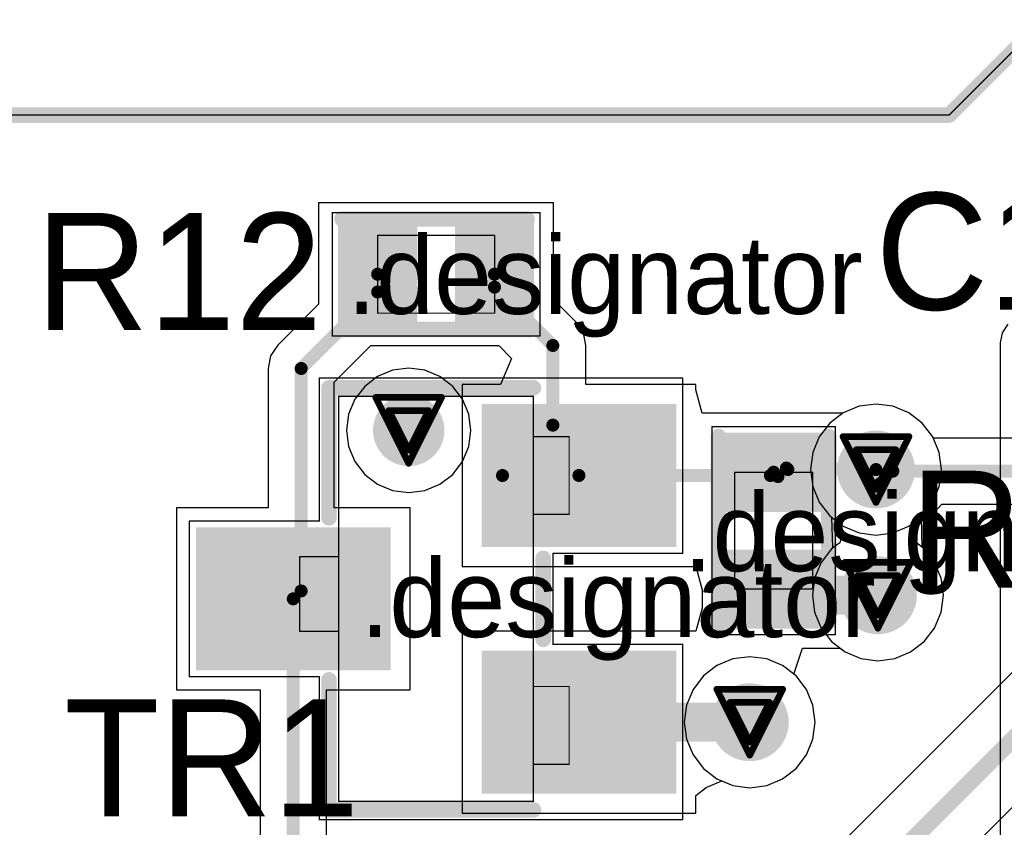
# Model space of a CAD drawing. Header units: millimetres. Extents: x 138 to 555, y 26 to 334.
# Tile 671 of 713: x 349.01 to 356.6, y 294.6 to 300.82. Entities that reach past the tile are written whole.
import ezdxf

# ---------------------------------------------------------------- set-up
doc = ezdxf.new("R2010")
doc.units = ezdxf.units.MM
for name, color, linetype in [('BottomLayer', 5, 'Continuous'), ('DrillDrawing', 1, 'Continuous'), ('Mechanical20', 56, 'Continuous'), ('Mechanical27', 56, 'Continuous'), ('MidLayer1', 16, 'Continuous'), ('MidLayer2', 76, 'Continuous'), ('MidLayer3', 90, 'Continuous'), ('MidLayer4', 156, 'Continuous'), ('MultiLayer', 9, 'Continuous'), ('TopLayer', 1, 'Continuous'), ('TopOverlay', 2, 'Continuous'), ('TopPaste', 8, 'Continuous'), ('TopSolder', 216, 'Continuous'), ('ViaHoleLayer', 16, 'Continuous')]:
    doc.layers.add(name, color=color, linetype=linetype)

# ---------------------------------------------------------------- blocks, each defined once
blk = doc.blocks.new('CON_SAMTEC_CLM_120_02_L_D_R__________C______503')
at = {"layer": 'Mechanical27', "const_width": 0.01}
for points in [[(-5.65, 10.575), (-4.975, 11.25)], [(-13, 10.575), (-5.65, 10.575)]]:
    blk.add_lwpolyline(points, dxfattribs=at)
at = {"layer": 'Mechanical27', "const_width": 0.005}
blk.add_lwpolyline([(-5.6525, 10.575, 1), (-5.6475, 10.575, 1)], format="xyb", close=True, dxfattribs=at)
blk.add_lwpolyline([(-5.6525, 10.575, 1), (-5.6475, 10.575, 1)], format="xyb", close=True, dxfattribs=at)
at = {"layer": 'TopOverlay', "const_width": 0.12}
for points in [[(-5.65, 10.575), (-4.975, 11.25)], [(-13, 10.575), (-5.65, 10.575)]]:
    blk.add_lwpolyline(points, dxfattribs=at)
at = {"layer": 'TopOverlay', "const_width": 0.06}
blk.add_lwpolyline([(-5.68, 10.575, 1), (-5.62, 10.575, 1)], format="xyb", close=True, dxfattribs=at)
blk.add_lwpolyline([(-5.68, 10.575, 1), (-5.62, 10.575, 1)], format="xyb", close=True, dxfattribs=at)
blk = doc.blocks.new('R0402_718')
at = {"layer": 'Mechanical20', "const_width": 0.01}
for points in [[(-0.8, -0.475), (-0.8, 0.475)], [(0.8, 0.475), (-0.8, 0.475)], [(0.8, -0.475), (0.8, 0.475)], [(0.8, -0.475), (-0.8, -0.475)]]:
    blk.add_lwpolyline(points, dxfattribs=at)
at = {"layer": 'Mechanical20', "const_width": 0.005}
for points in [[(-0.8025, 0.475, 1), (-0.7975, 0.475, 1)], [(-0.8025, 0.475, 1), (-0.7975, 0.475, 1)], [(0.7975, 0.475, 1), (0.8025, 0.475, 1)], [(0.7975, 0.475, 1), (0.8025, 0.475, 1)], [(-0.8025, -0.475, 1), (-0.7975, -0.475, 1)], [(-0.8025, -0.475, 1), (-0.7975, -0.475, 1)], [(0.7975, -0.475, 1), (0.8025, -0.475, 1)], [(0.7975, -0.475, 1), (0.8025, -0.475, 1)]]:
    blk.add_lwpolyline(points, format="xyb", close=True, dxfattribs=at)
at = {"layer": 'Mechanical27', "const_width": 0.01}
for points in [[(-0.45, -0.3), (-0.45, 0.3)], [(0.45, 0.3), (-0.45, 0.3)], [(0.45, -0.3), (0.45, 0.3)], [(0.45, -0.3), (-0.45, -0.3)]]:
    blk.add_lwpolyline(points, dxfattribs=at)
at = {"layer": 'Mechanical27', "const_width": 0.005}
for points in [[(-0.4525, 0.3, 1), (-0.4475, 0.3, 1)], [(-0.4525, 0.3, 1), (-0.4475, 0.3, 1)], [(0.4475, 0.3, 1), (0.4525, 0.3, 1)], [(0.4475, 0.3, 1), (0.4525, 0.3, 1)], [(-0.4525, -0.3, 1), (-0.4475, -0.3, 1)], [(-0.4525, -0.3, 1), (-0.4475, -0.3, 1)], [(0.4475, -0.3, 1), (0.4525, -0.3, 1)], [(0.4475, -0.3, 1), (0.4525, -0.3, 1)]]:
    blk.add_lwpolyline(points, format="xyb", close=True, dxfattribs=at)
at = {"layer": 'TopLayer'}
for points in [[(-0.195, -0.35), (-0.195, 0.35), (-0.705, -0.35), (-0.705, 0.35)], [(0.705, -0.35), (0.705, 0.35), (0.195, -0.35), (0.195, 0.35)]]:
    blk.add_solid(points, dxfattribs=at)
at = {"layer": 'TopOverlay', "const_width": 0.12}
for points in [[(0.7, 0.425), (-0.725, 0.425)], [(0.725, -0.425), (-0.725, -0.425)]]:
    blk.add_lwpolyline(points, dxfattribs=at)
at = {"layer": 'TopOverlay', "const_width": 0.06}
for points in [[(-0.755, 0.425, 1), (-0.695, 0.425, 1)], [(0.67, 0.425, 1), (0.73, 0.425, 1)], [(-0.755, -0.425, 1), (-0.695, -0.425, 1)], [(0.695, -0.425, 1), (0.755, -0.425, 1)]]:
    blk.add_lwpolyline(points, format="xyb", close=True, dxfattribs=at)
at = {"layer": 'TopPaste'}
for points in [[(-0.195, -0.35), (-0.195, 0.35), (-0.705, -0.35), (-0.705, 0.35)], [(0.705, -0.35), (0.705, 0.35), (0.195, -0.35), (0.195, 0.35)]]:
    blk.add_solid(points, dxfattribs=at)
at = {"layer": 'TopSolder'}
for points in [[(-0.145, -0.4), (-0.145, 0.4), (-0.755, -0.4), (-0.755, 0.4)], [(0.755, -0.4), (0.755, 0.4), (0.145, -0.4), (0.145, 0.4)]]:
    blk.add_solid(points, dxfattribs=at)
blk = doc.blocks.new('R0402_720')
at = {"layer": 'Mechanical20', "const_width": 0.01}
for points in [[(-0.8, -0.475), (-0.8, 0.475)], [(-0.8, 0.475), (0.8, 0.475)], [(0.8, -0.475), (0.8, 0.475)], [(-0.8, -0.475), (0.8, -0.475)]]:
    blk.add_lwpolyline(points, dxfattribs=at)
at = {"layer": 'Mechanical20', "const_width": 0.005}
for points in [[(-0.8025, 0.475, 1), (-0.7975, 0.475, 1)], [(-0.8025, 0.475, 1), (-0.7975, 0.475, 1)], [(0.7975, 0.475, 1), (0.8025, 0.475, 1)], [(0.7975, 0.475, 1), (0.8025, 0.475, 1)], [(-0.8025, -0.475, 1), (-0.7975, -0.475, 1)], [(-0.8025, -0.475, 1), (-0.7975, -0.475, 1)], [(0.7975, -0.475, 1), (0.8025, -0.475, 1)], [(0.7975, -0.475, 1), (0.8025, -0.475, 1)]]:
    blk.add_lwpolyline(points, format="xyb", close=True, dxfattribs=at)
at = {"layer": 'Mechanical27', "const_width": 0.01}
for points in [[(-0.45, -0.3), (-0.45, 0.3)], [(-0.45, 0.3), (0.45, 0.3)], [(0.45, -0.3), (0.45, 0.3)], [(-0.45, -0.3), (0.45, -0.3)]]:
    blk.add_lwpolyline(points, dxfattribs=at)
at = {"layer": 'Mechanical27', "const_width": 0.005}
for points in [[(-0.4525, 0.3, 1), (-0.4475, 0.3, 1)], [(-0.4525, 0.3, 1), (-0.4475, 0.3, 1)], [(0.4475, 0.3, 1), (0.4525, 0.3, 1)], [(0.4475, 0.3, 1), (0.4525, 0.3, 1)], [(-0.4525, -0.3, 1), (-0.4475, -0.3, 1)], [(-0.4525, -0.3, 1), (-0.4475, -0.3, 1)], [(0.4475, -0.3, 1), (0.4525, -0.3, 1)], [(0.4475, -0.3, 1), (0.4525, -0.3, 1)]]:
    blk.add_lwpolyline(points, format="xyb", close=True, dxfattribs=at)
at = {"layer": 'TopLayer'}
for points in [[(-0.195, -0.35), (-0.195, 0.35), (-0.705, -0.35), (-0.705, 0.35)], [(0.705, -0.35), (0.705, 0.35), (0.195, -0.35), (0.195, 0.35)]]:
    blk.add_solid(points, dxfattribs=at)
at = {"layer": 'TopOverlay', "const_width": 0.12}
for points in [[(-0.725, 0.425), (0.7, 0.425)], [(-0.725, -0.425), (0.725, -0.425)]]:
    blk.add_lwpolyline(points, dxfattribs=at)
at = {"layer": 'TopOverlay', "const_width": 0.06}
for points in [[(-0.755, 0.425, 1), (-0.695, 0.425, 1)], [(0.67, 0.425, 1), (0.73, 0.425, 1)], [(-0.755, -0.425, 1), (-0.695, -0.425, 1)], [(0.695, -0.425, 1), (0.755, -0.425, 1)]]:
    blk.add_lwpolyline(points, format="xyb", close=True, dxfattribs=at)
at = {"layer": 'TopPaste'}
for points in [[(-0.195, -0.35), (-0.195, 0.35), (-0.705, -0.35), (-0.705, 0.35)], [(0.705, -0.35), (0.705, 0.35), (0.195, -0.35), (0.195, 0.35)]]:
    blk.add_solid(points, dxfattribs=at)
at = {"layer": 'TopSolder'}
for points in [[(-0.145, -0.4), (-0.145, 0.4), (-0.755, -0.4), (-0.755, 0.4)], [(0.755, -0.4), (0.755, 0.4), (0.145, -0.4), (0.145, 0.4)]]:
    blk.add_solid(points, dxfattribs=at)
blk = doc.blocks.new('MOS_SOT23_935')
at = {"layer": 'Mechanical20', "const_width": 0.01}
for points in [[(-0.6, 1.9), (-0.6, 0.9)], [(-0.6, 1.9), (0.6, 1.9)], [(0.6, 1.9), (0.6, 0.9)], [(-1.7, 0.9), (-1.7, -1.9)], [(-1.7, 0.9), (-0.6, 0.9)], [(0.6, 0.9), (1.7, 0.9)], [(1.7, 0.9), (1.7, -1.9)], [(-0.35, -0.9), (0.35, -0.9)], [(-0.35, -0.9), (-0.35, -1.9)], [(0.35, -0.9), (0.35, -1.9)], [(-1.7, -1.9), (-0.35, -1.9)], [(0.35, -1.9), (1.7, -1.9)]]:
    blk.add_lwpolyline(points, dxfattribs=at)
at = {"layer": 'Mechanical20', "const_width": 0.005}
for points in [[(-0.6025, 1.9, 1), (-0.5975, 1.9, 1)], [(-0.6025, 1.9, 1), (-0.5975, 1.9, 1)], [(0.5975, 1.9, 1), (0.6025, 1.9, 1)], [(0.5975, 1.9, 1), (0.6025, 1.9, 1)], [(-1.7025, 0.9, 1), (-1.6975, 0.9, 1)], [(-1.7025, 0.9, 1), (-1.6975, 0.9, 1)], [(-0.6025, 0.9, 1), (-0.5975, 0.9, 1)], [(-0.6025, 0.9, 1), (-0.5975, 0.9, 1)], [(0.5975, 0.9, 1), (0.6025, 0.9, 1)], [(0.5975, 0.9, 1), (0.6025, 0.9, 1)], [(1.6975, 0.9, 1), (1.7025, 0.9, 1)], [(1.6975, 0.9, 1), (1.7025, 0.9, 1)], [(-0.3525, -0.9, 1), (-0.3475, -0.9, 1)], [(-0.3525, -0.9, 1), (-0.3475, -0.9, 1)], [(0.3475, -0.9, 1), (0.3525, -0.9, 1)], [(0.3475, -0.9, 1), (0.3525, -0.9, 1)], [(-1.7025, -1.9, 1), (-1.6975, -1.9, 1)], [(-1.7025, -1.9, 1), (-1.6975, -1.9, 1)], [(-0.3525, -1.9, 1), (-0.3475, -1.9, 1)], [(-0.3525, -1.9, 1), (-0.3475, -1.9, 1)], [(0.3475, -1.9, 1), (0.3525, -1.9, 1)], [(0.3475, -1.9, 1), (0.3525, -1.9, 1)], [(1.6975, -1.9, 1), (1.7025, -1.9, 1)], [(1.6975, -1.9, 1), (1.7025, -1.9, 1)]]:
    blk.add_lwpolyline(points, format="xyb", close=True, dxfattribs=at)
at = {"layer": 'Mechanical27', "const_width": 0.01}
for points in [[(-0.25, 1.05), (0.325, 1.05)], [(-0.25, 1.05), (-0.25, 0.75)], [(0.325, 1.05), (0.325, 0.75)], [(-1.56, 0.75), (-1.56, -0.75)], [(-1.56, 0.75), (1.56, 0.75)], [(-0.25, 0.75), (0.325, 0.75)], [(1.56, 0.75), (1.56, -0.75)], [(-1.56, -0.75), (1.56, -0.75)], [(-1.275, -0.75), (-0.675, -0.75)], [(-1.275, -0.75), (-1.275, -1.025)], [(-0.675, -0.75), (-0.675, -1.025)], [(0.65, -0.75), (1.25, -0.75)], [(0.65, -0.75), (0.65, -1.025)], [(1.25, -0.75), (1.25, -1.025)], [(-1.275, -1.025), (-0.675, -1.025)], [(0.65, -1.025), (1.25, -1.025)]]:
    blk.add_lwpolyline(points, dxfattribs=at)
at = {"layer": 'Mechanical27', "const_width": 0.005}
for points in [[(-0.2525, 1.05, 1), (-0.2475, 1.05, 1)], [(-0.2525, 1.05, 1), (-0.2475, 1.05, 1)], [(0.3225, 1.05, 1), (0.3275, 1.05, 1)], [(0.3225, 1.05, 1), (0.3275, 1.05, 1)], [(-1.5625, 0.75, 1), (-1.5575, 0.75, 1)], [(-1.5625, 0.75, 1), (-1.5575, 0.75, 1)], [(-0.2525, 0.75, 1), (-0.2475, 0.75, 1)], [(-0.2525, 0.75, 1), (-0.2475, 0.75, 1)], [(0.3225, 0.75, 1), (0.3275, 0.75, 1)], [(0.3225, 0.75, 1), (0.3275, 0.75, 1)], [(1.5575, 0.75, 1), (1.5625, 0.75, 1)], [(1.5575, 0.75, 1), (1.5625, 0.75, 1)], [(-1.5625, -0.75, 1), (-1.5575, -0.75, 1)], [(-1.5625, -0.75, 1), (-1.5575, -0.75, 1)], [(-1.2775, -0.75, 1), (-1.2725, -0.75, 1)], [(-1.2775, -0.75, 1), (-1.2725, -0.75, 1)], [(-0.6775, -0.75, 1), (-0.6725, -0.75, 1)], [(-0.6775, -0.75, 1), (-0.6725, -0.75, 1)], [(0.6475, -0.75, 1), (0.6525, -0.75, 1)], [(0.6475, -0.75, 1), (0.6525, -0.75, 1)], [(1.2475, -0.75, 1), (1.2525, -0.75, 1)], [(1.2475, -0.75, 1), (1.2525, -0.75, 1)], [(1.5575, -0.75, 1), (1.5625, -0.75, 1)], [(1.5575, -0.75, 1), (1.5625, -0.75, 1)], [(-1.2775, -1.025, 1), (-1.2725, -1.025, 1)], [(-1.2775, -1.025, 1), (-1.2725, -1.025, 1)], [(-0.6775, -1.025, 1), (-0.6725, -1.025, 1)], [(-0.6775, -1.025, 1), (-0.6725, -1.025, 1)], [(0.6475, -1.025, 1), (0.6525, -1.025, 1)], [(0.6475, -1.025, 1), (0.6525, -1.025, 1)], [(1.2475, -1.025, 1), (1.2525, -1.025, 1)], [(1.2475, -1.025, 1), (1.2525, -1.025, 1)]]:
    blk.add_lwpolyline(points, format="xyb", close=True, dxfattribs=at)
at = {"layer": 'TopLayer'}
for points in [[(0.5, 0.4), (0.5, 1.8), (-0.5, 0.4), (-0.5, 1.8)], [(-0.45, -1.8), (-0.45, -0.4), (-1.45, -1.8), (-1.45, -0.4)], [(1.45, -1.8), (1.45, -0.4), (0.45, -1.8), (0.45, -0.4)]]:
    blk.add_solid(points, dxfattribs=at)
at = {"layer": 'TopOverlay', "const_width": 0.12}
for points in [[(-1.625, 0.825), (-1.625, -0.75)], [(-1.625, 0.825), (-0.624, 0.825)], [(0.624, 0.825), (1.625, 0.825)], [(1.625, 0.825), (1.625, -0.75)], [(-0.312, -0.825), (0.312, -0.825)]]:
    blk.add_lwpolyline(points, dxfattribs=at)
at = {"layer": 'TopOverlay', "const_width": 0.06}
for points in [[(-1.655, 0.825, 1), (-1.595, 0.825, 1)], [(-1.655, 0.825, 1), (-1.595, 0.825, 1)], [(-0.654, 0.825, 1), (-0.594, 0.825, 1)], [(0.594, 0.825, 1), (0.654, 0.825, 1)], [(1.595, 0.825, 1), (1.655, 0.825, 1)], [(1.595, 0.825, 1), (1.655, 0.825, 1)], [(-1.655, -0.75, 1), (-1.595, -0.75, 1)], [(1.595, -0.75, 1), (1.655, -0.75, 1)], [(-0.342, -0.825, 1), (-0.282, -0.825, 1)], [(0.282, -0.825, 1), (0.342, -0.825, 1)]]:
    blk.add_lwpolyline(points, format="xyb", close=True, dxfattribs=at)
at = {"layer": 'TopPaste'}
for points in [[(0.5, 0.4), (0.5, 1.8), (-0.5, 0.4), (-0.5, 1.8)], [(-0.45, -1.8), (-0.45, -0.4), (-1.45, -1.8), (-1.45, -0.4)], [(1.45, -1.8), (1.45, -0.4), (0.45, -1.8), (0.45, -0.4)]]:
    blk.add_solid(points, dxfattribs=at)
at = {"layer": 'TopSolder'}
for points in [[(0.55, 0.35), (0.55, 1.85), (-0.55, 0.35), (-0.55, 1.85)], [(-0.4, -1.85), (-0.4, -0.35), (-1.5, -1.85), (-1.5, -0.35)], [(1.5, -1.85), (1.5, -0.35), (0.4, -1.85), (0.4, -0.35)]]:
    blk.add_solid(points, dxfattribs=at)

msp = doc.modelspace()

# ---------------------------------------------------------------- linework, layer by layer
at = {"layer": 'BottomLayer'}
for p, q in [((355.4782, 297.8402), (355.3566, 297.7898)), ((355.6087, 297.8574), (355.4782, 297.8402)), ((355.7393, 297.8402), (355.6087, 297.8574)), ((355.8609, 297.7898), (355.7393, 297.8402)), ((355.3566, 297.7898), (355.2521, 297.7097)), ((355.9653, 297.7097), (355.8609, 297.7898)), ((355.2521, 297.7097), (355.172, 297.6052)), ((356.0455, 297.6052), (355.9653, 297.7097)), ((355.172, 297.6052), (355.1216, 297.4836)), ((356.0494, 297.5959), (356.0455, 297.6052)), ((360.2468, 297.5959), (356.0494, 297.5959)), ((355.1216, 297.4836), (355.1044, 297.3531)), ((355.1044, 297.3531), (355.1216, 297.2226)), ((355.1216, 297.2226), (355.172, 297.1009)), ((355.172, 297.1009), (355.2521, 296.9965)), ((355.9813, 296.9399), (356.1151, 297.0861)), ((356.1151, 297.0861), (360.1413, 297.0861)), ((355.2521, 296.9965), (355.267, 296.985)), ((355.267, 296.985), (355.2739, 296.7533)), ((355.9799, 296.7415), (355.9813, 296.9399)), ((355.2667, 296.7415), (355.1865, 296.6371)), ((355.2686, 296.743), (355.2667, 296.7415)), ((355.2739, 296.7533), (355.2686, 296.743)), ((356.06, 296.6371), (355.9799, 296.7415)), ((355.1865, 296.6371), (355.1362, 296.5154)), ((356.1104, 296.5154), (356.06, 296.6371)), ((355.1362, 296.5154), (355.119, 296.3849)), ((356.1276, 296.3849), (356.1104, 296.5154)), ((355.119, 296.3849), (355.1362, 296.2544)), ((356.1104, 296.2544), (356.1276, 296.3849)), ((355.1362, 296.2544), (355.1865, 296.1327)), ((356.06, 296.1327), (356.1104, 296.2544)), ((355.1865, 296.1327), (355.2667, 296.0283)), ((355.9799, 296.0283), (356.06, 296.1327)), ((355.2667, 296.0283), (355.3711, 295.9482)), ((355.8754, 295.9482), (355.9799, 296.0283)), ((354.6361, 295.9117), (354.5055, 295.8945)), ((354.7666, 295.8945), (354.6361, 295.9117)), ((355.3711, 295.9482), (355.4928, 295.8978)), ((355.7538, 295.8978), (355.8754, 295.9482)), ((354.3839, 295.8441), (354.2795, 295.764)), ((354.5055, 295.8945), (354.3839, 295.8441)), ((354.8882, 295.8441), (354.7666, 295.8945)), ((354.9927, 295.764), (354.8882, 295.8441)), ((355.4928, 295.8978), (355.6233, 295.8806)), ((355.6233, 295.8806), (355.7538, 295.8978)), ((354.2795, 295.764), (354.1993, 295.6596)), ((355.0728, 295.6596), (354.9927, 295.764)), ((354.1993, 295.6596), (354.1489, 295.5379)), ((355.1232, 295.5379), (355.0728, 295.6596)), ((354.1489, 295.5379), (354.1318, 295.4074)), ((355.1404, 295.4074), (355.1232, 295.5379)), ((354.1318, 295.4074), (354.1489, 295.2769)), ((355.1232, 295.2769), (355.1404, 295.4074)), ((354.1489, 295.2769), (354.1993, 295.1552)), ((355.0728, 295.1552), (355.1232, 295.2769)), ((354.1993, 295.1552), (354.2795, 295.0508)), ((354.9927, 295.0508), (355.0728, 295.1552)), ((354.2795, 295.0508), (354.3839, 294.9706)), ((354.8882, 294.9706), (354.9927, 295.0508)), ((354.3839, 294.9706), (354.5055, 294.9203)), ((354.5055, 294.9203), (354.6361, 294.9031)), ((354.6361, 294.9031), (354.7666, 294.9203)), ((354.7666, 294.9203), (354.8882, 294.9706))]:
    msp.add_line(p, q, dxfattribs=at)
for points, const_width in [([(351.8721, 297.6549, 1), (352.1471, 297.6549, 1)], 0.275), ([(355.4587, 297.3531, 1), (355.7587, 297.3531, 1)], 0.3), ([(355.7131, 297.341, 1), (355.7631, 297.341, 1)], 0.05), ([(355.7131, 297.341, 1), (355.7631, 297.341, 1)], 0.05), ([(355.6169, 297.2448, 1), (355.6669, 297.2448, 1)], 0.05), ([(355.4733, 296.3849, 1), (355.7733, 296.3849, 1)], 0.3), ([(354.4861, 295.4074, 1), (354.7861, 295.4074, 1)], 0.3)]:
    msp.add_lwpolyline(points, format="xyb", close=True, dxfattribs=dict(at, const_width=const_width))
at = {"layer": 'BottomLayer', "const_width": 0.1}
for points in [[(355.6419, 297.2448), (355.7381, 297.341)], [(355.7381, 297.341), (360.2468, 297.341)]]:
    msp.add_lwpolyline(points, dxfattribs=at)
at = {"layer": 'DrillDrawing', "const_width": 0.0508}
for points in [[(351.7556, 297.9089), (352.2636, 297.9089)], [(351.7556, 297.9089), (352.0096, 297.4009)], [(352.0096, 297.4009), (352.2636, 297.9089)], [(351.8572, 297.8073), (352.162, 297.8073)], [(351.8572, 297.8073), (352.0096, 297.5025)], [(352.0096, 297.5025), (352.162, 297.8073)], [(355.3547, 297.6071), (355.8627, 297.6071)], [(355.3547, 297.6071), (355.6087, 297.0991)], [(355.6087, 297.0991), (355.8627, 297.6071)], [(355.4563, 297.5055), (355.7611, 297.5055)], [(355.4563, 297.5055), (355.6087, 297.2007)], [(355.6087, 297.2007), (355.7611, 297.5055)], [(355.3693, 296.6389), (355.8773, 296.6389)], [(355.3693, 296.6389), (355.6233, 296.1309)], [(355.6233, 296.1309), (355.8773, 296.6389)], [(355.4709, 296.5373), (355.7757, 296.5373)], [(355.4709, 296.5373), (355.6233, 296.2325)], [(355.6233, 296.2325), (355.7757, 296.5373)], [(354.3821, 295.6614), (354.8901, 295.6614)], [(354.3821, 295.6614), (354.6361, 295.1534)], [(354.6361, 295.1534), (354.8901, 295.6614)], [(354.4837, 295.5598), (354.7885, 295.5598)], [(354.4837, 295.5598), (354.6361, 295.255)], [(354.6361, 295.255), (354.7885, 295.5598)]]:
    msp.add_lwpolyline(points, dxfattribs=at)
at = {"layer": 'DrillDrawing', "const_width": 0.0254}
for points in [[(351.7429, 297.9089, 1), (351.7683, 297.9089, 1)], [(351.7429, 297.9089, 1), (351.7683, 297.9089, 1)], [(352.2509, 297.9089, 1), (352.2763, 297.9089, 1)], [(352.2509, 297.9089, 1), (352.2763, 297.9089, 1)], [(351.8445, 297.8073, 1), (351.8699, 297.8073, 1)], [(351.8445, 297.8073, 1), (351.8699, 297.8073, 1)], [(352.1493, 297.8073, 1), (352.1747, 297.8073, 1)], [(352.1493, 297.8073, 1), (352.1747, 297.8073, 1)], [(355.342, 297.6071, 1), (355.3674, 297.6071, 1)], [(355.342, 297.6071, 1), (355.3674, 297.6071, 1)], [(355.85, 297.6071, 1), (355.8754, 297.6071, 1)], [(355.85, 297.6071, 1), (355.8754, 297.6071, 1)], [(351.9969, 297.5025, 1), (352.0223, 297.5025, 1)], [(351.9969, 297.5025, 1), (352.0223, 297.5025, 1)], [(355.4436, 297.5055, 1), (355.469, 297.5055, 1)], [(355.4436, 297.5055, 1), (355.469, 297.5055, 1)], [(355.7484, 297.5055, 1), (355.7738, 297.5055, 1)], [(355.7484, 297.5055, 1), (355.7738, 297.5055, 1)], [(351.9969, 297.4009, 1), (352.0223, 297.4009, 1)], [(351.9969, 297.4009, 1), (352.0223, 297.4009, 1)], [(355.596, 297.2007, 1), (355.6214, 297.2007, 1)], [(355.596, 297.2007, 1), (355.6214, 297.2007, 1)], [(355.596, 297.0991, 1), (355.6214, 297.0991, 1)], [(355.596, 297.0991, 1), (355.6214, 297.0991, 1)], [(355.3566, 296.6389, 1), (355.382, 296.6389, 1)], [(355.3566, 296.6389, 1), (355.382, 296.6389, 1)], [(355.8646, 296.6389, 1), (355.89, 296.6389, 1)], [(355.8646, 296.6389, 1), (355.89, 296.6389, 1)], [(355.4582, 296.5373, 1), (355.4836, 296.5373, 1)], [(355.4582, 296.5373, 1), (355.4836, 296.5373, 1)], [(355.763, 296.5373, 1), (355.7884, 296.5373, 1)], [(355.763, 296.5373, 1), (355.7884, 296.5373, 1)], [(355.6106, 296.2325, 1), (355.636, 296.2325, 1)], [(355.6106, 296.2325, 1), (355.636, 296.2325, 1)], [(355.6106, 296.1309, 1), (355.636, 296.1309, 1)], [(355.6106, 296.1309, 1), (355.636, 296.1309, 1)], [(354.3694, 295.6614, 1), (354.3948, 295.6614, 1)], [(354.3694, 295.6614, 1), (354.3948, 295.6614, 1)], [(354.8774, 295.6614, 1), (354.9028, 295.6614, 1)], [(354.8774, 295.6614, 1), (354.9028, 295.6614, 1)], [(354.471, 295.5598, 1), (354.4964, 295.5598, 1)], [(354.471, 295.5598, 1), (354.4964, 295.5598, 1)], [(354.7758, 295.5598, 1), (354.8012, 295.5598, 1)], [(354.7758, 295.5598, 1), (354.8012, 295.5598, 1)], [(354.6234, 295.255, 1), (354.6488, 295.255, 1)], [(354.6234, 295.255, 1), (354.6488, 295.255, 1)], [(354.6234, 295.1534, 1), (354.6488, 295.1534, 1)], [(354.6234, 295.1534, 1), (354.6488, 295.1534, 1)]]:
    msp.add_lwpolyline(points, format="xyb", close=True, dxfattribs=at)
at = {"layer": 'MidLayer1'}
for p, q in [((356.5802, 298.4071), (356.5647, 298.329)), ((356.6244, 298.4732), (356.5802, 298.4071)), ((356.5647, 298.329), (356.5647, 292.9533)), ((351.8856, 298.1177), (351.7701, 298.0699)), ((352.0096, 298.134), (351.8856, 298.1177)), ((352.1336, 298.1177), (352.0096, 298.134)), ((352.2492, 298.0699), (352.1336, 298.1177)), ((351.7701, 298.0699), (351.6709, 297.9937)), ((352.3484, 297.9937), (352.2492, 298.0699)), ((351.6709, 297.9937), (351.5947, 297.8945)), ((352.4245, 297.8945), (352.3484, 297.9937)), ((351.5947, 297.8945), (351.5469, 297.7789)), ((352.4724, 297.7789), (352.4245, 297.8945)), ((355.4782, 297.8402), (355.3566, 297.7898)), ((355.6087, 297.8574), (355.4782, 297.8402)), ((355.7393, 297.8402), (355.6087, 297.8574)), ((355.8609, 297.7898), (355.7393, 297.8402)), ((351.5469, 297.7789), (351.5305, 297.6549)), ((352.4887, 297.6549), (352.4724, 297.7789)), ((355.3566, 297.7898), (355.2521, 297.7097)), ((355.9653, 297.7097), (355.8609, 297.7898)), ((351.5305, 297.6549), (351.5469, 297.5309)), ((352.4724, 297.5309), (352.4887, 297.6549)), ((355.2521, 297.7097), (355.172, 297.6052)), ((356.0455, 297.6052), (355.9653, 297.7097)), ((355.172, 297.6052), (355.1216, 297.4836)), ((356.0959, 297.4836), (356.0455, 297.6052)), ((351.5469, 297.5309), (351.5947, 297.4154)), ((352.4245, 297.4154), (352.4724, 297.5309)), ((355.1216, 297.4836), (355.1044, 297.3531)), ((356.113, 297.3531), (356.0959, 297.4836)), ((351.5947, 297.4154), (351.6709, 297.3162)), ((352.3484, 297.3162), (352.4245, 297.4154)), ((355.1044, 297.3531), (355.1216, 297.2226)), ((356.0959, 297.2226), (356.113, 297.3531)), ((351.6709, 297.3162), (351.7701, 297.24)), ((352.2492, 297.24), (352.3484, 297.3162)), ((351.7701, 297.24), (351.8856, 297.1922)), ((352.1336, 297.1922), (352.2492, 297.24)), ((355.1216, 297.2226), (355.172, 297.1009)), ((356.0455, 297.1009), (356.0959, 297.2226)), ((351.8856, 297.1922), (352.0096, 297.1758)), ((352.0096, 297.1758), (352.1336, 297.1922)), ((355.172, 297.1009), (355.2521, 296.9965)), ((355.9653, 296.9965), (356.0455, 297.1009)), ((355.2521, 296.9965), (355.3566, 296.9163)), ((355.8609, 296.9163), (355.9653, 296.9965)), ((355.3566, 296.9163), (355.4782, 296.866)), ((355.7393, 296.866), (355.8609, 296.9163)), ((355.4782, 296.866), (355.6087, 296.8488)), ((355.6087, 296.8488), (355.7393, 296.866))]:
    msp.add_line(p, q, dxfattribs=at)
for points, const_width in [([(351.8721, 297.6549, 1), (352.1471, 297.6549, 1)], 0.275), ([(355.4587, 297.3531, 1), (355.7587, 297.3531, 1)], 0.3), ([(355.4733, 296.3849, 1), (355.7733, 296.3849, 1)], 0.3), ([(354.4861, 295.4074, 1), (354.7861, 295.4074, 1)], 0.3)]:
    msp.add_lwpolyline(points, format="xyb", close=True, dxfattribs=dict(at, const_width=const_width))
at = {"layer": 'MidLayer2'}
for p, q in [((355.4782, 297.8402), (355.3566, 297.7898)), ((355.6087, 297.8574), (355.4782, 297.8402)), ((355.7393, 297.8402), (355.6087, 297.8574)), ((355.8609, 297.7898), (355.7393, 297.8402)), ((355.3566, 297.7898), (355.2521, 297.7097)), ((355.9653, 297.7097), (355.8609, 297.7898)), ((355.2521, 297.7097), (355.172, 297.6052)), ((356.0455, 297.6052), (355.9653, 297.7097)), ((355.172, 297.6052), (355.1216, 297.4836)), ((356.0959, 297.4836), (356.0455, 297.6052)), ((355.1216, 297.4836), (355.1044, 297.3531)), ((356.113, 297.3531), (356.0959, 297.4836)), ((355.1044, 297.3531), (355.1216, 297.2226)), ((356.0959, 297.2226), (356.113, 297.3531)), ((355.1216, 297.2226), (355.172, 297.1009)), ((356.0455, 297.1009), (356.0959, 297.2226)), ((355.172, 297.1009), (355.2521, 296.9965)), ((355.9653, 296.9965), (356.0455, 297.1009)), ((355.2521, 296.9965), (355.267, 296.985)), ((355.267, 296.985), (355.2739, 296.7533)), ((355.9581, 296.9846), (355.9634, 296.995)), ((355.965, 296.7529), (355.9581, 296.9846)), ((355.9634, 296.995), (355.9653, 296.9965)), ((355.2667, 296.7415), (355.1865, 296.6371)), ((355.2686, 296.743), (355.2667, 296.7415)), ((355.2739, 296.7533), (355.2686, 296.743)), ((355.9799, 296.7415), (355.965, 296.7529)), ((356.06, 296.6371), (355.9799, 296.7415)), ((355.1865, 296.6371), (355.1362, 296.5154)), ((356.1104, 296.5154), (356.06, 296.6371)), ((355.1362, 296.5154), (355.119, 296.3849)), ((356.1276, 296.3849), (356.1104, 296.5154)), ((355.119, 296.3849), (355.1362, 296.2544)), ((356.1104, 296.2544), (356.1276, 296.3849)), ((355.1362, 296.2544), (355.1865, 296.1327)), ((356.06, 296.1327), (356.1104, 296.2544)), ((355.1865, 296.1327), (355.2667, 296.0283)), ((355.9799, 296.0283), (356.06, 296.1327)), ((355.2667, 296.0283), (355.3711, 295.9482)), ((355.8754, 295.9482), (355.9799, 296.0283)), ((354.6361, 295.9117), (354.5055, 295.8945)), ((354.7666, 295.8945), (354.6361, 295.9117)), ((355.3711, 295.9482), (355.4928, 295.8978)), ((355.7538, 295.8978), (355.8754, 295.9482)), ((354.3839, 295.8441), (354.2795, 295.764)), ((354.5055, 295.8945), (354.3839, 295.8441)), ((354.8882, 295.8441), (354.7666, 295.8945)), ((354.9927, 295.764), (354.8882, 295.8441)), ((355.4928, 295.8978), (355.6233, 295.8806)), ((355.6233, 295.8806), (355.7538, 295.8978)), ((354.2795, 295.764), (354.1993, 295.6596)), ((355.0728, 295.6596), (354.9927, 295.764)), ((354.1993, 295.6596), (354.1489, 295.5379)), ((355.1232, 295.5379), (355.0728, 295.6596)), ((354.1489, 295.5379), (354.1318, 295.4074)), ((355.1404, 295.4074), (355.1232, 295.5379)), ((354.1318, 295.4074), (354.1489, 295.2769)), ((355.1232, 295.2769), (355.1404, 295.4074)), ((354.1489, 295.2769), (354.1993, 295.1552)), ((355.0728, 295.1552), (355.1232, 295.2769)), ((354.1993, 295.1552), (354.2795, 295.0508)), ((354.9927, 295.0508), (355.0728, 295.1552)), ((354.2795, 295.0508), (354.3839, 294.9706)), ((354.8882, 294.9706), (354.9927, 295.0508)), ((354.3839, 294.9706), (354.5055, 294.9203)), ((354.5055, 294.9203), (354.6361, 294.9031)), ((354.6361, 294.9031), (354.7666, 294.9203)), ((354.7666, 294.9203), (354.8882, 294.9706))]:
    msp.add_line(p, q, dxfattribs=at)
for points, const_width in [([(351.8721, 297.6549, 1), (352.1471, 297.6549, 1)], 0.275), ([(355.4587, 297.3531, 1), (355.7587, 297.3531, 1)], 0.3), ([(355.4733, 296.3849, 1), (355.7733, 296.3849, 1)], 0.3), ([(354.4861, 295.4074, 1), (354.7861, 295.4074, 1)], 0.3)]:
    msp.add_lwpolyline(points, format="xyb", close=True, dxfattribs=dict(at, const_width=const_width))
at = {"layer": 'MidLayer3'}
for p, q in [((355.4782, 297.8402), (355.3566, 297.7898)), ((355.6087, 297.8574), (355.4782, 297.8402)), ((355.7393, 297.8402), (355.6087, 297.8574)), ((355.8609, 297.7898), (355.7393, 297.8402)), ((355.3566, 297.7898), (355.2521, 297.7097)), ((355.9653, 297.7097), (355.8609, 297.7898)), ((355.2521, 297.7097), (355.172, 297.6052)), ((356.0455, 297.6052), (355.9653, 297.7097)), ((355.172, 297.6052), (355.1216, 297.4836)), ((356.0959, 297.4836), (356.0455, 297.6052)), ((355.1216, 297.4836), (355.1044, 297.3531)), ((356.113, 297.3531), (356.0959, 297.4836)), ((355.1044, 297.3531), (355.1216, 297.2226)), ((356.0959, 297.2226), (356.113, 297.3531)), ((355.1216, 297.2226), (355.172, 297.1009)), ((356.0455, 297.1009), (356.0959, 297.2226)), ((355.172, 297.1009), (355.2521, 296.9965)), ((355.9653, 296.9965), (356.0455, 297.1009)), ((355.2521, 296.9965), (355.3255, 296.9402)), ((355.9022, 296.948), (355.9653, 296.9965)), ((355.3255, 296.9402), (355.3355, 296.9142)), ((355.3355, 296.9142), (355.3396, 296.836)), ((355.8925, 296.902), (355.9022, 296.948)), ((355.8965, 296.8237), (355.8925, 296.902)), ((355.3396, 296.836), (355.3298, 296.79)), ((355.9065, 296.7978), (355.8965, 296.8237)), ((355.2667, 296.7415), (355.1865, 296.6371)), ((355.3298, 296.79), (355.2667, 296.7415)), ((355.9799, 296.7415), (355.9065, 296.7978)), ((356.06, 296.6371), (355.9799, 296.7415)), ((355.1865, 296.6371), (355.1362, 296.5154)), ((356.1104, 296.5154), (356.06, 296.6371)), ((355.1362, 296.5154), (355.119, 296.3849)), ((356.1276, 296.3849), (356.1104, 296.5154)), ((355.119, 296.3849), (355.1362, 296.2544)), ((356.1104, 296.2544), (356.1276, 296.3849)), ((355.1362, 296.2544), (355.1865, 296.1327)), ((356.06, 296.1327), (356.1104, 296.2544)), ((355.1865, 296.1327), (355.2667, 296.0283)), ((355.9799, 296.0283), (356.06, 296.1327)), ((355.2667, 296.0283), (355.3711, 295.9482)), ((355.8754, 295.9482), (355.9799, 296.0283)), ((354.6361, 295.9117), (354.5055, 295.8945)), ((354.7666, 295.8945), (354.6361, 295.9117)), ((355.3711, 295.9482), (355.4928, 295.8978)), ((355.7538, 295.8978), (355.8754, 295.9482)), ((354.3839, 295.8441), (354.2795, 295.764)), ((354.5055, 295.8945), (354.3839, 295.8441)), ((354.8882, 295.8441), (354.7666, 295.8945)), ((354.9927, 295.764), (354.8882, 295.8441)), ((355.4928, 295.8978), (355.6233, 295.8806)), ((355.6233, 295.8806), (355.7538, 295.8978)), ((354.2795, 295.764), (354.1993, 295.6596)), ((355.0728, 295.6596), (354.9927, 295.764)), ((354.1993, 295.6596), (354.1489, 295.5379)), ((355.1232, 295.5379), (355.0728, 295.6596)), ((354.1489, 295.5379), (354.1318, 295.4074)), ((355.1404, 295.4074), (355.1232, 295.5379)), ((354.1318, 295.4074), (354.1489, 295.2769)), ((355.1232, 295.2769), (355.1404, 295.4074)), ((354.1489, 295.2769), (354.1993, 295.1552)), ((355.0728, 295.1552), (355.1232, 295.2769)), ((354.1993, 295.1552), (354.2795, 295.0508)), ((354.9927, 295.0508), (355.0728, 295.1552)), ((354.2795, 295.0508), (354.3839, 294.9706)), ((354.8882, 294.9706), (354.9927, 295.0508)), ((354.3839, 294.9706), (354.5055, 294.9203)), ((354.5055, 294.9203), (354.6361, 294.9031)), ((354.6361, 294.9031), (354.7666, 294.9203)), ((354.7666, 294.9203), (354.8882, 294.9706))]:
    msp.add_line(p, q, dxfattribs=at)
for points, const_width in [([(351.8721, 297.6549, 1), (352.1471, 297.6549, 1)], 0.275), ([(355.4587, 297.3531, 1), (355.7587, 297.3531, 1)], 0.3), ([(355.4733, 296.3849, 1), (355.7733, 296.3849, 1)], 0.3), ([(354.4861, 295.4074, 1), (354.7861, 295.4074, 1)], 0.3)]:
    msp.add_lwpolyline(points, format="xyb", close=True, dxfattribs=dict(at, const_width=const_width))
at = {"layer": 'MidLayer4'}
for p, q in [((351.8856, 298.1177), (351.7701, 298.0699)), ((352.0096, 298.134), (351.8856, 298.1177)), ((352.1336, 298.1177), (352.0096, 298.134)), ((352.2492, 298.0699), (352.1336, 298.1177)), ((351.7701, 298.0699), (351.6709, 297.9937)), ((352.3484, 297.9937), (352.2492, 298.0699)), ((351.6709, 297.9937), (351.5947, 297.8945)), ((352.4245, 297.8945), (352.3484, 297.9937)), ((351.5947, 297.8945), (351.5469, 297.7789)), ((352.4724, 297.7789), (352.4245, 297.8945)), ((355.4782, 297.8402), (355.3566, 297.7898)), ((355.6087, 297.8574), (355.4782, 297.8402)), ((355.7393, 297.8402), (355.6087, 297.8574)), ((355.8609, 297.7898), (355.7393, 297.8402)), ((351.5469, 297.7789), (351.5305, 297.6549)), ((352.4887, 297.6549), (352.4724, 297.7789)), ((355.3566, 297.7898), (355.2521, 297.7097)), ((355.9653, 297.7097), (355.8609, 297.7898)), ((351.5305, 297.6549), (351.5469, 297.5309)), ((352.4724, 297.5309), (352.4887, 297.6549)), ((355.2521, 297.7097), (355.172, 297.6052)), ((356.0455, 297.6052), (355.9653, 297.7097)), ((355.172, 297.6052), (355.1216, 297.4836)), ((356.0959, 297.4836), (356.0455, 297.6052)), ((351.5469, 297.5309), (351.5947, 297.4154)), ((352.4245, 297.4154), (352.4724, 297.5309)), ((355.1216, 297.4836), (355.1044, 297.3531)), ((356.113, 297.3531), (356.0959, 297.4836)), ((351.5947, 297.4154), (351.6709, 297.3162)), ((352.3484, 297.3162), (352.4245, 297.4154)), ((355.1044, 297.3531), (355.1216, 297.2226)), ((356.0959, 297.2226), (356.113, 297.3531)), ((351.6709, 297.3162), (351.7701, 297.24)), ((352.2492, 297.24), (352.3484, 297.3162)), ((351.7701, 297.24), (351.8856, 297.1922)), ((352.1336, 297.1922), (352.2492, 297.24)), ((355.1216, 297.2226), (355.172, 297.1009)), ((356.0455, 297.1009), (356.0959, 297.2226)), ((351.8856, 297.1922), (352.0096, 297.1758)), ((352.0096, 297.1758), (352.1336, 297.1922)), ((355.172, 297.1009), (355.2521, 296.9965)), ((355.9653, 296.9965), (356.0455, 297.1009)), ((355.2521, 296.9965), (355.3255, 296.9402)), ((355.9022, 296.948), (355.9653, 296.9965)), ((355.3255, 296.9402), (355.3355, 296.9142)), ((355.3355, 296.9142), (355.3396, 296.836)), ((355.8925, 296.902), (355.9022, 296.948)), ((355.8965, 296.8237), (355.8925, 296.902)), ((355.3396, 296.836), (355.3298, 296.79)), ((355.9065, 296.7978), (355.8965, 296.8237)), ((355.2667, 296.7415), (355.1865, 296.6371)), ((355.3298, 296.79), (355.2667, 296.7415)), ((355.9799, 296.7415), (355.9065, 296.7978)), ((356.06, 296.6371), (355.9799, 296.7415)), ((355.1865, 296.6371), (355.1362, 296.5154)), ((356.1104, 296.5154), (356.06, 296.6371)), ((355.1362, 296.5154), (355.119, 296.3849)), ((356.1276, 296.3849), (356.1104, 296.5154)), ((355.119, 296.3849), (355.1362, 296.2544)), ((356.1104, 296.2544), (356.1276, 296.3849)), ((355.1362, 296.2544), (355.1865, 296.1327)), ((356.06, 296.1327), (356.1104, 296.2544)), ((355.1865, 296.1327), (355.2667, 296.0283)), ((355.9799, 296.0283), (356.06, 296.1327)), ((355.2667, 296.0283), (355.3711, 295.9482)), ((355.8754, 295.9482), (355.9799, 296.0283)), ((354.6361, 295.9117), (354.5055, 295.8945)), ((354.7666, 295.8945), (354.6361, 295.9117)), ((355.3711, 295.9482), (355.4928, 295.8978)), ((355.7538, 295.8978), (355.8754, 295.9482)), ((354.3839, 295.8441), (354.2795, 295.764)), ((354.5055, 295.8945), (354.3839, 295.8441)), ((354.8882, 295.8441), (354.7666, 295.8945)), ((354.9927, 295.764), (354.8882, 295.8441)), ((355.4928, 295.8978), (355.6233, 295.8806)), ((355.6233, 295.8806), (355.7538, 295.8978)), ((354.2795, 295.764), (354.1993, 295.6596)), ((355.0728, 295.6596), (354.9927, 295.764)), ((354.1993, 295.6596), (354.1489, 295.5379)), ((355.1232, 295.5379), (355.0728, 295.6596)), ((354.1489, 295.5379), (354.1318, 295.4074)), ((355.1404, 295.4074), (355.1232, 295.5379)), ((354.1318, 295.4074), (354.1489, 295.2769)), ((355.1232, 295.2769), (355.1404, 295.4074)), ((354.1489, 295.2769), (354.1993, 295.1552)), ((355.0728, 295.1552), (355.1232, 295.2769)), ((354.1993, 295.1552), (354.2795, 295.0508)), ((354.9927, 295.0508), (355.0728, 295.1552)), ((354.2795, 295.0508), (354.3839, 294.9706)), ((354.8882, 294.9706), (354.9927, 295.0508)), ((354.3839, 294.9706), (354.5055, 294.9203)), ((354.5055, 294.9203), (354.6361, 294.9031)), ((354.6361, 294.9031), (354.7666, 294.9203)), ((354.7666, 294.9203), (354.8882, 294.9706))]:
    msp.add_line(p, q, dxfattribs=at)
for points, const_width in [([(351.8721, 297.6549, 1), (352.1471, 297.6549, 1)], 0.275), ([(355.4587, 297.3531, 1), (355.7587, 297.3531, 1)], 0.3), ([(355.4733, 296.3849, 1), (355.7733, 296.3849, 1)], 0.3), ([(355.5386, 296.3849, 1), (355.6886, 296.3849, 1)], 0.15), ([(355.5483, 296.3849, 1), (355.6983, 296.3849, 1)], 0.15), ([(354.4861, 295.4074, 1), (354.7861, 295.4074, 1)], 0.3)]:
    msp.add_lwpolyline(points, format="xyb", close=True, dxfattribs=dict(at, const_width=const_width))
at = {"layer": 'MidLayer4', "const_width": 0.3}
msp.add_lwpolyline([(355.6136, 296.3849), (355.6233, 296.3849)], dxfattribs=at)
at = {"layer": 'MultiLayer'}
for points, const_width in [([(351.8721, 297.6549, 1), (352.1471, 297.6549, 1)], 0.275), ([(355.4587, 297.3531, 1), (355.7587, 297.3531, 1)], 0.3), ([(355.4733, 296.3849, 1), (355.7733, 296.3849, 1)], 0.3), ([(354.4861, 295.4074, 1), (354.7861, 295.4074, 1)], 0.3)]:
    msp.add_lwpolyline(points, format="xyb", close=True, dxfattribs=dict(at, const_width=const_width))
at = {"layer": 'TopLayer'}
for p, q in [((353.1255, 299.4074), (351.3155, 299.4074)), ((351.3155, 299.4074), (351.3155, 298.6263)), ((353.1255, 298.6635), (353.1255, 299.4074)), ((353.2999, 298.4891), (353.1255, 298.6635)), ((351.3155, 298.6263), (351.0009, 298.3117)), ((353.3551, 298.4064), (353.2999, 298.4891)), ((353.3745, 298.3088), (353.3551, 298.4064)), ((351.0009, 298.3117), (350.9457, 298.229)), ((351.4361, 298.0259), (351.7175, 298.3074)), ((351.7175, 298.3074), (352.7029, 298.3074)), ((352.7029, 298.3074), (352.8008, 298.2074)), ((353.3745, 298.0074), (353.3745, 298.3088)), ((350.9457, 298.229), (350.9263, 298.1315)), ((352.8008, 298.2074), (352.7178, 298.0074)), ((350.9263, 298.1315), (350.9263, 297.0574)), ((351.4361, 297.0574), (351.4361, 298.0259)), ((352.7178, 298.0074), (352.4205, 298.0074)), ((352.4205, 298.0074), (352.4205, 296.6074)), ((354.2205, 298.0074), (353.3745, 298.0074)), ((354.2205, 297.9667), (354.2205, 298.0074)), ((354.2705, 297.7874), (354.2205, 297.9667)), ((355.4782, 297.8402), (355.3566, 297.7898)), ((355.6087, 297.8574), (355.4782, 297.8402)), ((355.7393, 297.8402), (355.6087, 297.8574)), ((355.8609, 297.7898), (355.7393, 297.8402)), ((355.3534, 297.7874), (354.2705, 297.7874)), ((355.3566, 297.7898), (355.3534, 297.7874)), ((355.9653, 297.7097), (355.8609, 297.7898)), ((356.0455, 297.6052), (355.9653, 297.7097)), ((356.0959, 297.4836), (356.0455, 297.6052)), ((356.113, 297.3531), (356.0959, 297.4836)), ((356.0959, 297.2226), (356.113, 297.3531)), ((358.1327, 297.2677), (355.166, 294.3011)), ((356.0455, 297.1009), (356.0959, 297.2226)), ((350.9263, 297.0574), (350.2205, 297.0574)), ((350.2205, 297.0574), (350.2205, 295.6574)), ((352.0205, 297.0574), (351.4361, 297.0574)), ((352.0205, 295.6574), (352.0205, 297.0574)), ((355.9653, 296.9965), (356.0455, 297.1009)), ((355.9581, 296.9846), (355.9634, 296.995)), ((355.965, 296.7529), (355.9581, 296.9846)), ((355.9634, 296.995), (355.9653, 296.9965)), ((355.9799, 296.7415), (355.965, 296.7529)), ((356.06, 296.6371), (355.9799, 296.7415)), ((352.4205, 296.6074), (354.2204, 296.6074)), ((354.2204, 296.6074), (354.2705, 296.4281)), ((355.5788, 293.6726), (358.5455, 296.6392)), ((356.1104, 296.5154), (356.06, 296.6371)), ((356.1276, 296.3849), (356.1104, 296.5154)), ((354.2705, 296.4281), (354.2705, 296.2867)), ((356.1104, 296.2544), (356.1276, 296.3849)), ((354.2705, 296.2867), (354.2204, 296.1074)), ((356.06, 296.1327), (356.1104, 296.2544)), ((355.9799, 296.0283), (356.06, 296.1327)), ((354.0705, 296.1074), (352.4205, 296.1074)), ((352.4205, 296.1074), (352.4205, 294.7074)), ((354.2204, 296.1074), (354.0705, 296.1074)), ((355.8754, 295.9482), (355.9799, 296.0283)), ((354.9752, 295.7774), (355.0431, 295.9774)), ((355.0431, 295.9774), (355.333, 295.9774)), ((355.333, 295.9774), (355.3711, 295.9482)), ((355.3711, 295.9482), (355.4928, 295.8978)), ((355.7538, 295.8978), (355.8754, 295.9482)), ((355.4928, 295.8978), (355.6233, 295.8806)), ((355.6233, 295.8806), (355.7538, 295.8978)), ((354.9927, 295.764), (354.9752, 295.7774)), ((355.0728, 295.6596), (354.9927, 295.764)), ((350.2205, 295.6574), (350.8656, 295.6574)), ((350.8656, 295.6574), (350.8656, 294.4592)), ((351.3754, 294.4417), (351.3754, 295.6574)), ((351.3754, 295.6574), (352.0205, 295.6574)), ((355.1232, 295.5379), (355.0728, 295.6596)), ((355.1404, 295.4074), (355.1232, 295.5379)), ((355.1232, 295.2769), (355.1404, 295.4074)), ((355.0728, 295.1552), (355.1232, 295.2769)), ((354.9927, 295.0508), (355.0728, 295.1552)), ((354.8882, 294.9706), (354.9927, 295.0508)), ((354.3002, 294.9058), (354.4205, 294.9555)), ((354.4205, 294.9555), (354.5055, 294.9203)), ((354.5055, 294.9203), (354.6361, 294.9031)), ((354.6361, 294.9031), (354.7666, 294.9203)), ((354.7666, 294.9203), (354.8882, 294.9706)), ((354.2205, 294.844), (354.3002, 294.9058)), ((354.2205, 294.7074), (354.2205, 294.844)), ((352.4205, 294.7074), (354.2205, 294.7074))]:
    msp.add_line(p, q, dxfattribs=at)
for points, const_width in [([(351.7705, 298.7208), (351.7705, 298.8574)], 0.1), ([(352.6704, 298.758), (352.6704, 298.8574)], 0.1), ([(352.6704, 298.758), (353.1196, 298.3088)], 0.1), ([(351.1812, 298.1315), (351.7705, 298.7208)], 0.1), ([(353.1196, 297.6952), (353.1196, 298.3088)], 0.1), ([(351.1812, 296.4181), (351.1812, 298.1315)], 0.1), ([(352.7318, 297.3074), (353.1196, 297.6952)], 0.1), ([(352.7318, 297.3074), (353.3205, 297.3074)], 0.1), ([(353.3205, 297.3074), (354.7954, 297.3074)], 0.1), ([(354.7954, 297.3074), (354.8204, 297.3324)], 0.1), ([(354.8204, 297.3324), (354.8536, 297.2993)], 0.1), ([(354.8536, 297.2993), (354.9186, 297.3642)], 0.1), ([(354.9186, 297.3642), (354.9298, 297.3531)], 0.1), ([(354.9298, 297.3531), (355.6087, 297.3531)], 0.1), ([(355.3185, 293.9329), (358.393, 297.0074)], 0.13), ([(354.8204, 296.4324), (354.8679, 296.3849)], 0.3), ([(354.8679, 296.3849), (355.6233, 296.3849)], 0.3), ([(351.1205, 296.3574), (351.1812, 296.4181)], 0.1), ([(351.1205, 294.3536), (351.1205, 296.3574)], 0.1), ([(353.3205, 295.4074), (354.6361, 295.4074)], 0.3)]:
    msp.add_lwpolyline(points, dxfattribs=dict(at, const_width=const_width))
for points, const_width in [([(351.7455, 298.8574, 1), (351.7955, 298.8574, 1)], 0.05), ([(352.6454, 298.8574, 1), (352.6954, 298.8574, 1)], 0.05), ([(352.6454, 298.758, 1), (352.6954, 298.758, 1)], 0.05), ([(352.6454, 298.758, 1), (352.6954, 298.758, 1)], 0.05), ([(351.7455, 298.7208, 1), (351.7955, 298.7208, 1)], 0.05), ([(351.7455, 298.7208, 1), (351.7955, 298.7208, 1)], 0.05), ([(353.0946, 298.3088, 1), (353.1446, 298.3088, 1)], 0.05), ([(353.0946, 298.3088, 1), (353.1446, 298.3088, 1)], 0.05), ([(351.1562, 298.1315, 1), (351.2062, 298.1315, 1)], 0.05), ([(351.1562, 298.1315, 1), (351.2062, 298.1315, 1)], 0.05), ([(351.8721, 297.6549, 1), (352.1471, 297.6549, 1)], 0.275), ([(353.0946, 297.6952, 1), (353.1446, 297.6952, 1)], 0.05), ([(353.0946, 297.6952, 1), (353.1446, 297.6952, 1)], 0.05), ([(355.4587, 297.3531, 1), (355.7587, 297.3531, 1)], 0.3), ([(352.7068, 297.3074, 1), (352.7568, 297.3074, 1)], 0.05), ([(352.7068, 297.3074, 1), (352.7568, 297.3074, 1)], 0.05), ([(353.2955, 297.3074, 1), (353.3455, 297.3074, 1)], 0.05), ([(353.2955, 297.3074, 1), (353.3455, 297.3074, 1)], 0.05), ([(354.7704, 297.3074, 1), (354.8204, 297.3074, 1)], 0.05), ([(354.7704, 297.3074, 1), (354.8204, 297.3074, 1)], 0.05), ([(354.7954, 297.3324, 1), (354.8454, 297.3324, 1)], 0.05), ([(354.7954, 297.3324, 1), (354.8454, 297.3324, 1)], 0.05), ([(354.8286, 297.2993, 1), (354.8786, 297.2993, 1)], 0.05), ([(354.8286, 297.2993, 1), (354.8786, 297.2993, 1)], 0.05), ([(354.8936, 297.3642, 1), (354.9436, 297.3642, 1)], 0.05), ([(354.8936, 297.3642, 1), (354.9436, 297.3642, 1)], 0.05), ([(354.9048, 297.3531, 1), (354.9548, 297.3531, 1)], 0.05), ([(354.9048, 297.3531, 1), (354.9548, 297.3531, 1)], 0.05), ([(355.5837, 297.3531, 1), (355.6337, 297.3531, 1)], 0.05), ([(355.4733, 296.3849, 1), (355.7733, 296.3849, 1)], 0.3), ([(354.7454, 296.4324, 1), (354.8954, 296.4324, 1)], 0.15), ([(354.7929, 296.3849, 1), (354.9429, 296.3849, 1)], 0.15), ([(354.7929, 296.3849, 1), (354.9429, 296.3849, 1)], 0.15), ([(355.5483, 296.3849, 1), (355.6983, 296.3849, 1)], 0.15), ([(351.1562, 296.4181, 1), (351.2062, 296.4181, 1)], 0.05), ([(351.1562, 296.4181, 1), (351.2062, 296.4181, 1)], 0.05), ([(351.0955, 296.3574, 1), (351.1455, 296.3574, 1)], 0.05), ([(351.0955, 296.3574, 1), (351.1455, 296.3574, 1)], 0.05), ([(354.4861, 295.4074, 1), (354.7861, 295.4074, 1)], 0.3), ([(353.2455, 295.4074, 1), (353.3955, 295.4074, 1)], 0.15), ([(354.5611, 295.4074, 1), (354.7111, 295.4074, 1)], 0.15)]:
    msp.add_lwpolyline(points, format="xyb", close=True, dxfattribs=dict(at, const_width=const_width))
at = {"layer": 'ViaHoleLayer', "const_width": 0.15}
for points in [[(351.9346, 297.6549, 1), (352.0846, 297.6549, 1)], [(355.5337, 297.3531, 1), (355.6837, 297.3531, 1)], [(355.5483, 296.3849, 1), (355.6983, 296.3849, 1)], [(354.5611, 295.4074, 1), (354.7111, 295.4074, 1)]]:
    msp.add_lwpolyline(points, format="xyb", close=True, dxfattribs=at)

# ---------------------------------------------------------------- block references
for name, p, rotation in [('CON_SAMTEC_CLM_120_02_L_D_R__________C______503', (361.8205, 289.5074), 360), ('R0402_720', (352.2205, 298.8574), 360), ('MOS_SOT23_935', (352.2205, 296.3574), 90), ('R0402_718', (354.8205, 296.8824), 270)]:
    msp.add_blockref(name, p, dxfattribs=dict(rotation=rotation))

# ---------------------------------------------------------------- texts
at = {"layer": 'Mechanical27'}
for p in [(351.536, 298.5516), (354.1268, 296.5704), (351.6376, 296.0624)]:
    msp.add_text('.designator', height=0.599999, dxfattribs=at).set_placement(p)
at = {"layer": 'TopOverlay'}
for s, p in [('C11', (355.604, 298.5839)), ('R12', (349.1357, 298.4286)), ('R14', (355.8692, 296.444)), ('TR1', (349.3547, 294.6828))]:
    msp.add_text(s, height=0.9, dxfattribs=at).set_placement(p)

doc.saveas('drawing.dxf')
